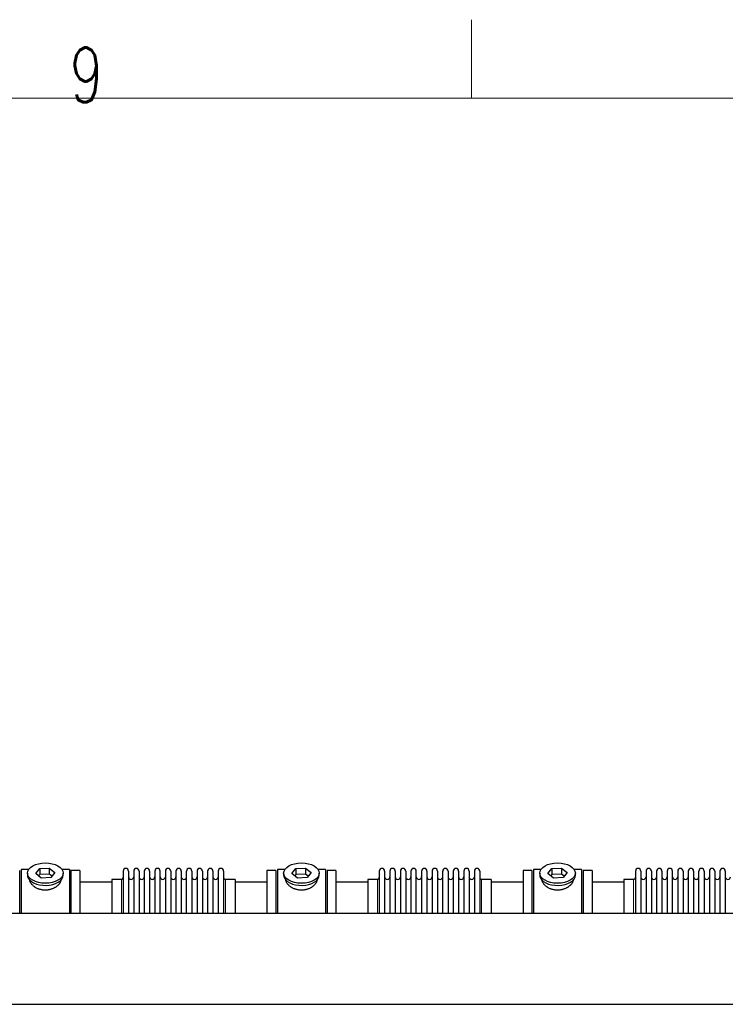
# Model space of a CAD drawing. Header units: inches. Extents: x 0 to 17820, y -10 to 12600.
# Tile 327 of 338: x 12545 to 13895, y 10717 to 12600. Entities that reach past the tile are written whole.
import ezdxf

# ---------------------------------------------------------------- set-up
doc = ezdxf.new("R2010")
doc.units = ezdxf.units.IN
doc.layers.add('1', color=7, linetype='Continuous', true_color=0xffffff)
doc.layers.add('210', color=7, linetype='Continuous', true_color=0xffffff)
doc.styles.add('latin_extended', font='simplex.shx')

msp = doc.modelspace()

# ---------------------------------------------------------------- linework, layer by layer
at = {"layer": '1', "color": 2, "linetype": 'Continuous', "lineweight": 25}
for p, q in [((12545.413, 10891.126), (12545.413, 10972.854)), ((12562.633, 10974.854), (12548.413, 10974.854)), ((12548.413, 10974.854), (12548.413, 10891.12)), ((12560.413, 10967.923), (12560.413, 10963.827)), ((12576.022, 10966.914), (12583.693, 10976.554)), ((12586.741, 10958.283), (12576.022, 10966.914)), ((12583.693, 10965.086), (12581.584, 10962.435)), ((12583.693, 10976.554), (12602.084, 10977.563)), ((12583.693, 10976.554), (12583.693, 10965.086)), ((12602.084, 10966.095), (12583.693, 10965.086)), ((12605.133, 10959.292), (12586.741, 10958.283)), ((12602.084, 10977.563), (12602.084, 10966.095)), ((12602.084, 10977.563), (12612.804, 10968.933)), ((12607.242, 10961.943), (12602.084, 10966.095)), ((12612.804, 10968.933), (12605.133, 10959.292)), ((12640.413, 10974.854), (12626.193, 10974.854)), ((12628.413, 10963.827), (12628.413, 10967.923)), ((12628.413, 10963.827), (12628.413, 10963.829)), ((12640.413, 10974.854), (12640.413, 10891.12)), ((12660.413, 10972.854), (12643.413, 10972.854)), ((12643.413, 10972.854), (12643.413, 10891.116)), ((12660.413, 10972.854), (12660.413, 10891.116)), ((12743.413, 10971.754), (12743.413, 10891.111)), ((12753.613, 10971.754), (12753.613, 10891.111)), ((12763.613, 10971.754), (12763.613, 10891.111)), ((12773.813, 10971.754), (12773.813, 10891.111)), ((12783.813, 10971.754), (12783.813, 10891.111)), ((12794.013, 10971.754), (12794.013, 10891.111)), ((12804.013, 10971.754), (12804.013, 10891.111)), ((12814.213, 10891.111), (12814.213, 10971.754)), ((12824.213, 10971.754), (12824.213, 10891.111)), ((12834.413, 10971.754), (12834.413, 10891.111)), ((12844.413, 10971.754), (12844.413, 10891.121)), ((12854.613, 10971.754), (12854.613, 10891.121)), ((12864.613, 10891.121), (12864.613, 10971.754)), ((12874.813, 10971.754), (12874.813, 10891.121)), ((12884.813, 10971.754), (12884.813, 10891.121)), ((12895.013, 10971.754), (12895.013, 10891.121)), ((12905.013, 10971.754), (12905.013, 10891.121)), ((12915.213, 10971.754), (12915.213, 10891.121)), ((12925.213, 10971.754), (12925.213, 10891.121)), ((12935.413, 10971.754), (12935.413, 10891.121)), ((13035.413, 10972.854), (13018.413, 10972.854)), ((13018.413, 10972.854), (13018.413, 10891.116)), ((13035.413, 10972.854), (13035.413, 10891.116)), ((13052.633, 10974.854), (13038.413, 10974.854)), ((13038.413, 10974.854), (13038.413, 10891.12)), ((13050.413, 10967.923), (13050.413, 10963.827)), ((13066.022, 10966.914), (13073.693, 10976.554)), ((13076.741, 10958.283), (13066.022, 10966.914)), ((13073.693, 10965.086), (13071.584, 10962.435)), ((13073.693, 10976.554), (13092.084, 10977.563)), ((13073.693, 10976.554), (13073.693, 10965.086)), ((13092.084, 10966.095), (13073.693, 10965.086)), ((13095.133, 10959.292), (13076.741, 10958.283)), ((13092.084, 10977.563), (13092.084, 10966.095)), ((13092.084, 10977.563), (13102.804, 10968.933)), ((13097.242, 10961.943), (13092.084, 10966.095)), ((13102.804, 10968.933), (13095.133, 10959.292)), ((13130.413, 10974.854), (13116.193, 10974.854)), ((13118.413, 10963.827), (13118.413, 10967.923)), ((13118.413, 10963.827), (13118.413, 10963.829)), ((13130.413, 10974.854), (13130.413, 10891.12)), ((13150.413, 10972.854), (13133.413, 10972.854)), ((13133.413, 10972.854), (13133.413, 10891.116)), ((13150.413, 10972.854), (13150.413, 10891.116)), ((13233.413, 10971.754), (13233.413, 10891.111)), ((13243.613, 10971.754), (13243.613, 10891.111)), ((13253.613, 10971.754), (13253.613, 10891.111)), ((13263.813, 10971.754), (13263.813, 10891.111)), ((13273.813, 10971.754), (13273.813, 10891.111)), ((13284.013, 10971.754), (13284.013, 10891.111)), ((13294.013, 10971.754), (13294.013, 10891.111)), ((13304.213, 10891.111), (13304.213, 10971.754)), ((13314.213, 10971.754), (13314.213, 10891.111)), ((13324.413, 10971.754), (13324.413, 10891.111)), ((13334.413, 10971.754), (13334.413, 10891.121)), ((13344.613, 10971.754), (13344.613, 10891.121)), ((13354.613, 10891.121), (13354.613, 10971.754)), ((13364.813, 10971.754), (13364.813, 10891.121)), ((13374.813, 10971.754), (13374.813, 10891.121)), ((13385.013, 10971.754), (13385.013, 10891.121)), ((13395.013, 10971.754), (13395.013, 10891.121)), ((13405.213, 10971.754), (13405.213, 10891.121)), ((13415.213, 10971.754), (13415.213, 10891.121)), ((13425.413, 10971.754), (13425.413, 10891.121)), ((13525.413, 10972.854), (13508.413, 10972.854)), ((13508.413, 10972.854), (13508.413, 10891.116)), ((13525.413, 10972.854), (13525.413, 10891.116)), ((13542.633, 10974.854), (13528.413, 10974.854)), ((13528.413, 10974.854), (13528.413, 10891.12)), ((13540.413, 10967.923), (13540.413, 10963.827)), ((13556.022, 10966.914), (13563.693, 10976.554)), ((13566.741, 10958.283), (13556.022, 10966.914)), ((13563.693, 10965.086), (13561.584, 10962.435)), ((13563.693, 10976.554), (13582.084, 10977.563)), ((13563.693, 10976.554), (13563.693, 10965.086)), ((13582.084, 10966.095), (13563.693, 10965.086)), ((13585.133, 10959.292), (13566.741, 10958.283)), ((13582.084, 10977.563), (13582.084, 10966.095)), ((13582.084, 10977.563), (13592.804, 10968.933)), ((13587.242, 10961.943), (13582.084, 10966.095)), ((13592.804, 10968.933), (13585.133, 10959.292)), ((13620.413, 10974.854), (13606.193, 10974.854)), ((13608.413, 10963.827), (13608.413, 10967.923)), ((13608.413, 10963.827), (13608.413, 10963.829)), ((13620.413, 10974.854), (13620.413, 10891.12)), ((13640.413, 10972.854), (13623.413, 10972.854)), ((13623.413, 10972.854), (13623.413, 10891.116)), ((13640.413, 10972.854), (13640.413, 10891.116)), ((13723.413, 10971.754), (13723.413, 10891.111)), ((13733.613, 10971.754), (13733.613, 10891.111)), ((13743.613, 10971.754), (13743.613, 10891.111)), ((13753.813, 10971.754), (13753.813, 10891.111)), ((13763.813, 10971.754), (13763.813, 10891.111)), ((13774.013, 10971.754), (13774.013, 10891.111)), ((13784.013, 10971.754), (13784.013, 10891.111)), ((13794.213, 10891.111), (13794.213, 10971.754)), ((13804.213, 10971.754), (13804.213, 10891.111)), ((13814.413, 10971.754), (13814.413, 10891.111)), ((13824.413, 10971.754), (13824.413, 10891.121)), ((13834.613, 10971.754), (13834.613, 10891.121)), ((13844.613, 10891.121), (13844.613, 10971.754)), ((13854.813, 10971.754), (13854.813, 10891.121)), ((13864.813, 10971.754), (13864.813, 10891.121)), ((13875.013, 10971.754), (13875.013, 10891.121)), ((13885.013, 10971.754), (13885.013, 10891.121)), ((13895.213, 10971.754), (13895.213, 10891.121)), ((12721.418, 10950.354), (12660.413, 10950.354)), ((12739.913, 10956.004), (12721.413, 10956.004)), ((12721.413, 10956.004), (12721.413, 10891.113)), ((12957.413, 10956.004), (12938.913, 10956.004)), ((13018.413, 10950.354), (12957.407, 10950.354)), ((12957.413, 10956.004), (12957.413, 10891.122)), ((13211.418, 10950.354), (13150.413, 10950.354)), ((13229.913, 10956.004), (13211.413, 10956.004)), ((13211.413, 10956.004), (13211.413, 10891.113)), ((13447.413, 10956.004), (13428.913, 10956.004)), ((13508.413, 10950.354), (13447.407, 10950.354)), ((13447.413, 10956.004), (13447.413, 10891.122)), ((13701.418, 10950.354), (13640.413, 10950.354)), ((13719.913, 10956.004), (13701.413, 10956.004)), ((13701.413, 10956.004), (13701.413, 10891.113)), ((12461.913, 10891.116), (15444.413, 10891.116)), ((12461.913, 10717.005), (15363.466, 10717.005))]:
    msp.add_line(p, q, dxfattribs=at)
at = {"layer": '1', "color": 110, "linetype": 'Continuous', "lineweight": 13}
for p, q in [((12739.913, 10956.004), (12739.913, 10891.113)), ((12938.913, 10956.004), (12938.913, 10891.122)), ((13229.913, 10956.004), (13229.913, 10891.113)), ((13428.913, 10956.004), (13428.913, 10891.122)), ((13719.913, 10956.004), (13719.913, 10891.113))]:
    msp.add_line(p, q, dxfattribs=at)
at = {"layer": '1', "color": 2, "linetype": 'Continuous', "lineweight": 25}
for centre, radius, start, end in [((12739.913, 10959.504), 3.5, 270, 0), ((12748.513, 10971.754), 5.1, 0, 180), ((12758.613, 10961.004), 5, 180, 0), ((12768.713, 10971.754), 5.1, 0, 180), ((12778.813, 10961.004), 5, 180, 0), ((12788.913, 10971.754), 5.1, 0, 180), ((12799.013, 10961.004), 5, 180, 0), ((12809.113, 10971.754), 5.1, 0, 180), ((12819.213, 10961.004), 5, 180, 0), ((12829.313, 10971.754), 5.1, 0, 180), ((12839.413, 10961.004), 5, 180, 0), ((12849.513, 10971.754), 5.1, 0, 180), ((12859.613, 10961.004), 5, 180, 0), ((12869.713, 10971.754), 5.1, 0, 180), ((12879.813, 10961.004), 5, 180, 0), ((12889.913, 10971.754), 5.1, 0, 180), ((12900.013, 10961.004), 5, 180, 0), ((12910.113, 10971.754), 5.1, 0, 180), ((12920.213, 10961.004), 5, 180, 0), ((12930.313, 10971.754), 5.1, 0, 180), ((12938.913, 10959.504), 3.5, 180, 270), ((13229.913, 10959.504), 3.5, 270, 0), ((13238.513, 10971.754), 5.1, 0, 180), ((13248.613, 10961.004), 5, 180, 0), ((13258.713, 10971.754), 5.1, 0, 180), ((13268.813, 10961.004), 5, 180, 0), ((13278.913, 10971.754), 5.1, 0, 180), ((13289.013, 10961.004), 5, 180, 0), ((13299.113, 10971.754), 5.1, 0, 180), ((13309.213, 10961.004), 5, 180, 0), ((13319.313, 10971.754), 5.1, 0, 180), ((13329.413, 10961.004), 5, 180, 0), ((13339.513, 10971.754), 5.1, 0, 180), ((13349.613, 10961.004), 5, 180, 0), ((13359.713, 10971.754), 5.1, 0, 180), ((13369.813, 10961.004), 5, 180, 0), ((13379.913, 10971.754), 5.1, 0, 180), ((13390.013, 10961.004), 5, 180, 0), ((13400.113, 10971.754), 5.1, 0, 180), ((13410.213, 10961.004), 5, 180, 0), ((13420.313, 10971.754), 5.1, 0, 180), ((13428.913, 10959.504), 3.5, 180, 270), ((13719.913, 10959.504), 3.5, 270, 0), ((13728.513, 10971.754), 5.1, 0, 180), ((13738.613, 10961.004), 5, 180, 0), ((13748.713, 10971.754), 5.1, 0, 180), ((13758.813, 10961.004), 5, 180, 0), ((13768.913, 10971.754), 5.1, 0, 180), ((13779.013, 10961.004), 5, 180, 0), ((13789.113, 10971.754), 5.1, 0, 180), ((13799.213, 10961.004), 5, 180, 0), ((13809.313, 10971.754), 5.1, 0, 180), ((13819.413, 10961.004), 5, 180, 0), ((13829.513, 10971.754), 5.1, 0, 180), ((13839.613, 10961.004), 5, 180, 0), ((13849.713, 10971.754), 5.1, 0, 180), ((13859.813, 10961.004), 5, 180, 0), ((13869.913, 10971.754), 5.1, 0, 180), ((13880.013, 10961.004), 5, 180, 0), ((13890.113, 10971.754), 5.1, 0, 180), ((13900.213, 10961.004), 5, 180, 0)]:
    msp.add_arc(centre, radius, start, end, dxfattribs=at)
for centre in [(12594.413, 10967.923), (13084.413, 10967.923), (13574.413, 10967.923)]:
    msp.add_ellipse(centre, major_axis=(34, 0), ratio=0.57357644, dxfattribs=at)
for centre, start_param, end_param in [((12594.413, 10963.827), 3.14156817, 3.23699405), ((12594.413, 10963.827), 3.23699405, 6.28318531), ((13084.413, 10963.827), 3.14156817, 3.23699405), ((13084.413, 10963.827), 3.23699405, 6.28318531), ((13574.413, 10963.827), 3.14156817, 3.23699405), ((13574.413, 10963.827), 3.23699405, 6.28318531)]:
    msp.add_ellipse(centre, major_axis=(34, 0), ratio=0.57357644, start_param=start_param, end_param=end_param, dxfattribs=at)
for points in [[(12624.413, 10956.046), (12624.413, 10956.028), (12624.413, 10956.011), (12624.41, 10955.421), (12624.357, 10954.843), (12624.157, 10953.673), (12624.009, 10953.082), (12623.619, 10951.888), (12623.376, 10951.285), (12623.049, 10950.6), (12623.012, 10950.524), (12622.936, 10950.372), (12622.897, 10950.295), (12622.779, 10950.066), (12622.697, 10949.914), (12622.445, 10949.458), (12622.265, 10949.155), (12621.695, 10948.251), (12621.273, 10947.655), (12620.346, 10946.475), (12619.84, 10945.892), (12619.019, 10945.029), (12618.735, 10944.744), (12618.366, 10944.39), (12618.291, 10944.319), (12618.141, 10944.179), (12617.915, 10943.969), (12617.684, 10943.761), (12616.903, 10943.076), (12616.246, 10942.546), (12614.866, 10941.525), (12614.144, 10941.034), (12613.011, 10940.329), (12612.625, 10940.1), (12612.034, 10939.764), (12611.735, 10939.599), (12611.431, 10939.436), (12611.228, 10939.328), (12611.126, 10939.275), (12610.202, 10938.798), (12609.36, 10938.405), (12607.635, 10937.681), (12606.753, 10937.351), (12604.948, 10936.755), (12604.025, 10936.49), (12602.844, 10936.201), (12602.488, 10936.118), (12602.129, 10936.04), (12601.889, 10935.989), (12601.768, 10935.964), (12601.166, 10935.842), (12600.683, 10935.755), (12599.231, 10935.522), (12598.258, 10935.406), (12596.305, 10935.253), (12595.324, 10935.215), (12593.846, 10935.218), (12593.352, 10935.229), (12592.61, 10935.261), (12592.3, 10935.277), (12591.99, 10935.297), (12591.866, 10935.306), (12591.804, 10935.31), (12591.618, 10935.324), (12591.494, 10935.333), (12590.382, 10935.426), (12589.406, 10935.548), (12587.481, 10935.867), (12586.531, 10936.063), (12584.656, 10936.53), (12583.732, 10936.799), (12582.706, 10937.143), (12582.592, 10937.182), (12582.365, 10937.26), (12582.252, 10937.3), (12581.913, 10937.421), (12581.69, 10937.503), (12581.024, 10937.756), (12580.586, 10937.933), (12579.295, 10938.483), (12578.461, 10938.878), (12576.845, 10939.722), (12576.063, 10940.171), (12575.119, 10940.764), (12574.838, 10940.944), (12574.561, 10941.128), (12574.377, 10941.252), (12574.285, 10941.314), (12573.831, 10941.626), (12573.476, 10941.88), (12572.442, 10942.654), (12571.79, 10943.186), (12570.56, 10944.279), (12569.982, 10944.84), (12569.17, 10945.701), (12568.909, 10945.992), (12568.531, 10946.432), (12568.346, 10946.653), (12568.166, 10946.876), (12568.047, 10947.026), (12567.988, 10947.1), (12567.466, 10947.773), (12567.049, 10948.373), (12566.303, 10949.574), (12565.975, 10950.176), (12565.41, 10951.379), (12565.172, 10951.981), (12564.932, 10952.732), (12564.865, 10952.958), (12564.804, 10953.183), (12564.765, 10953.333), (12564.746, 10953.408), (12564.656, 10953.781), (12564.597, 10954.077), (12564.458, 10954.939), (12564.413, 10955.496), (12564.413, 10956.043)], [(13114.413, 10956.046), (13114.413, 10956.028), (13114.413, 10956.011), (13114.41, 10955.421), (13114.357, 10954.843), (13114.157, 10953.673), (13114.009, 10953.082), (13113.619, 10951.888), (13113.376, 10951.285), (13113.049, 10950.6), (13113.012, 10950.524), (13112.936, 10950.372), (13112.897, 10950.295), (13112.779, 10950.066), (13112.697, 10949.914), (13112.445, 10949.458), (13112.265, 10949.155), (13111.695, 10948.251), (13111.273, 10947.655), (13110.346, 10946.475), (13109.84, 10945.892), (13109.019, 10945.029), (13108.735, 10944.744), (13108.366, 10944.39), (13108.291, 10944.319), (13108.141, 10944.179), (13107.915, 10943.969), (13107.684, 10943.761), (13106.903, 10943.076), (13106.246, 10942.546), (13104.866, 10941.525), (13104.144, 10941.034), (13103.011, 10940.329), (13102.625, 10940.1), (13102.034, 10939.764), (13101.735, 10939.599), (13101.431, 10939.436), (13101.228, 10939.328), (13101.126, 10939.275), (13100.202, 10938.798), (13099.36, 10938.405), (13097.635, 10937.681), (13096.753, 10937.351), (13094.948, 10936.755), (13094.025, 10936.49), (13092.844, 10936.201), (13092.488, 10936.118), (13092.129, 10936.04), (13091.889, 10935.989), (13091.768, 10935.964), (13091.166, 10935.842), (13090.683, 10935.755), (13089.231, 10935.522), (13088.258, 10935.406), (13086.305, 10935.253), (13085.324, 10935.215), (13083.846, 10935.218), (13083.352, 10935.229), (13082.61, 10935.261), (13082.3, 10935.277), (13081.99, 10935.297), (13081.866, 10935.306), (13081.804, 10935.31), (13081.618, 10935.324), (13081.494, 10935.333), (13080.382, 10935.426), (13079.406, 10935.548), (13077.481, 10935.867), (13076.531, 10936.063), (13074.656, 10936.53), (13073.732, 10936.799), (13072.706, 10937.143), (13072.592, 10937.182), (13072.365, 10937.26), (13072.252, 10937.3), (13071.913, 10937.421), (13071.69, 10937.503), (13071.024, 10937.756), (13070.586, 10937.933), (13069.295, 10938.483), (13068.461, 10938.878), (13066.845, 10939.722), (13066.063, 10940.171), (13065.119, 10940.764), (13064.838, 10940.944), (13064.561, 10941.128), (13064.377, 10941.252), (13064.285, 10941.314), (13063.831, 10941.626), (13063.476, 10941.88), (13062.442, 10942.654), (13061.79, 10943.186), (13060.56, 10944.279), (13059.982, 10944.84), (13059.17, 10945.701), (13058.909, 10945.992), (13058.531, 10946.432), (13058.346, 10946.653), (13058.166, 10946.876), (13058.047, 10947.026), (13057.988, 10947.1), (13057.466, 10947.773), (13057.049, 10948.373), (13056.303, 10949.574), (13055.975, 10950.176), (13055.41, 10951.379), (13055.172, 10951.981), (13054.932, 10952.732), (13054.865, 10952.958), (13054.804, 10953.183), (13054.765, 10953.333), (13054.746, 10953.408), (13054.656, 10953.781), (13054.597, 10954.077), (13054.458, 10954.939), (13054.413, 10955.496), (13054.413, 10956.043)], [(13604.413, 10956.046), (13604.413, 10956.028), (13604.413, 10956.011), (13604.41, 10955.421), (13604.357, 10954.843), (13604.157, 10953.673), (13604.009, 10953.082), (13603.619, 10951.888), (13603.376, 10951.285), (13603.049, 10950.6), (13603.012, 10950.524), (13602.936, 10950.372), (13602.897, 10950.295), (13602.779, 10950.066), (13602.697, 10949.914), (13602.445, 10949.458), (13602.265, 10949.155), (13601.695, 10948.251), (13601.273, 10947.655), (13600.346, 10946.475), (13599.84, 10945.892), (13599.019, 10945.029), (13598.735, 10944.744), (13598.366, 10944.39), (13598.291, 10944.319), (13598.141, 10944.179), (13597.915, 10943.969), (13597.684, 10943.761), (13596.903, 10943.076), (13596.246, 10942.546), (13594.866, 10941.525), (13594.144, 10941.034), (13593.011, 10940.329), (13592.625, 10940.1), (13592.034, 10939.764), (13591.735, 10939.599), (13591.431, 10939.436), (13591.228, 10939.328), (13591.126, 10939.275), (13590.202, 10938.798), (13589.36, 10938.405), (13587.635, 10937.681), (13586.753, 10937.351), (13584.948, 10936.755), (13584.025, 10936.49), (13582.844, 10936.201), (13582.488, 10936.118), (13582.129, 10936.04), (13581.889, 10935.989), (13581.768, 10935.964), (13581.166, 10935.842), (13580.683, 10935.755), (13579.231, 10935.522), (13578.258, 10935.406), (13576.305, 10935.253), (13575.324, 10935.215), (13573.846, 10935.218), (13573.352, 10935.229), (13572.61, 10935.261), (13572.3, 10935.277), (13571.99, 10935.297), (13571.866, 10935.306), (13571.804, 10935.31), (13571.618, 10935.324), (13571.494, 10935.333), (13570.382, 10935.426), (13569.406, 10935.548), (13567.481, 10935.867), (13566.531, 10936.063), (13564.656, 10936.53), (13563.732, 10936.799), (13562.706, 10937.143), (13562.592, 10937.182), (13562.365, 10937.26), (13562.252, 10937.3), (13561.913, 10937.421), (13561.69, 10937.503), (13561.024, 10937.756), (13560.586, 10937.933), (13559.295, 10938.483), (13558.461, 10938.878), (13556.845, 10939.722), (13556.063, 10940.171), (13555.119, 10940.764), (13554.838, 10940.944), (13554.561, 10941.128), (13554.377, 10941.252), (13554.285, 10941.314), (13553.831, 10941.626), (13553.476, 10941.88), (13552.442, 10942.654), (13551.79, 10943.186), (13550.56, 10944.279), (13549.982, 10944.84), (13549.17, 10945.701), (13548.909, 10945.992), (13548.531, 10946.432), (13548.346, 10946.653), (13548.166, 10946.876), (13548.047, 10947.026), (13547.988, 10947.1), (13547.466, 10947.773), (13547.049, 10948.373), (13546.303, 10949.574), (13545.975, 10950.176), (13545.41, 10951.379), (13545.172, 10951.981), (13544.932, 10952.732), (13544.865, 10952.958), (13544.804, 10953.183), (13544.765, 10953.333), (13544.746, 10953.408), (13544.656, 10953.781), (13544.597, 10954.077), (13544.458, 10954.939), (13544.413, 10955.496), (13544.413, 10956.043)]]:
    msp.add_open_spline(points, degree=3, knots=[0, 0, 0, 0, 0.00096872, 0.00096872, 0.03221774, 0.03221774, 0.06346677, 0.06346677, 0.09471579, 0.09471579, 0.09862192, 0.09862192, 0.10252805, 0.10252805, 0.1103403, 0.1103403, 0.12596481, 0.12596481, 0.15721384, 0.15721384, 0.18846286, 0.18846286, 0.20408737, 0.20408737, 0.2079935, 0.2079935, 0.21189963, 0.21971188, 0.21971188, 0.25096091, 0.25096091, 0.28220993, 0.28220993, 0.29783444, 0.29783444, 0.3056467, 0.30955283, 0.30955283, 0.31345895, 0.31345895, 0.34470798, 0.34470798, 0.375957, 0.375957, 0.40720602, 0.40720602, 0.41501828, 0.41892441, 0.41892441, 0.42283054, 0.42283054, 0.43845505, 0.43845505, 0.46970407, 0.46970407, 0.5009531, 0.5009531, 0.51657761, 0.51657761, 0.52438986, 0.52634293, 0.52634293, 0.52829599, 0.52829599, 0.53220212, 0.53220212, 0.56345114, 0.56345114, 0.59470017, 0.59470017, 0.62594919, 0.62594919, 0.62985532, 0.62985532, 0.63376144, 0.63376144, 0.6415737, 0.6415737, 0.65719821, 0.65719821, 0.68844724, 0.68844724, 0.71969626, 0.71969626, 0.72750852, 0.73141464, 0.73141464, 0.73532077, 0.73532077, 0.75094528, 0.75094528, 0.78219431, 0.78219431, 0.81344333, 0.81344333, 0.82906784, 0.82906784, 0.8368801, 0.84078623, 0.84078623, 0.84469235, 0.84469235, 0.87594138, 0.87594138, 0.9071904, 0.9071904, 0.93843942, 0.93843942, 0.94625168, 0.95015781, 0.95015781, 0.95406394, 0.95406394, 0.96968845, 0.96968845, 1, 1, 1, 1], dxfattribs=at)
at = {"layer": '210', "color": 7, "linetype": 'Continuous', "lineweight": 18}
for p, q in [((13410, 12450), (13410, 12600)), ((150, 12450), (17670, 12450))]:
    msp.add_line(p, q, dxfattribs=at)

# ---------------------------------------------------------------- texts
at = {"layer": '210', "color": 211, "linetype": 'Continuous', "lineweight": 18, "insert": (12641.496, 12441.977), "char_height": 105, "attachment_point": 7, "line_spacing_factor": 0.963855, "style": 'latin_extended'}
msp.add_mtext('\\W0.7067;9', dxfattribs=at)

doc.saveas('drawing.dxf')
